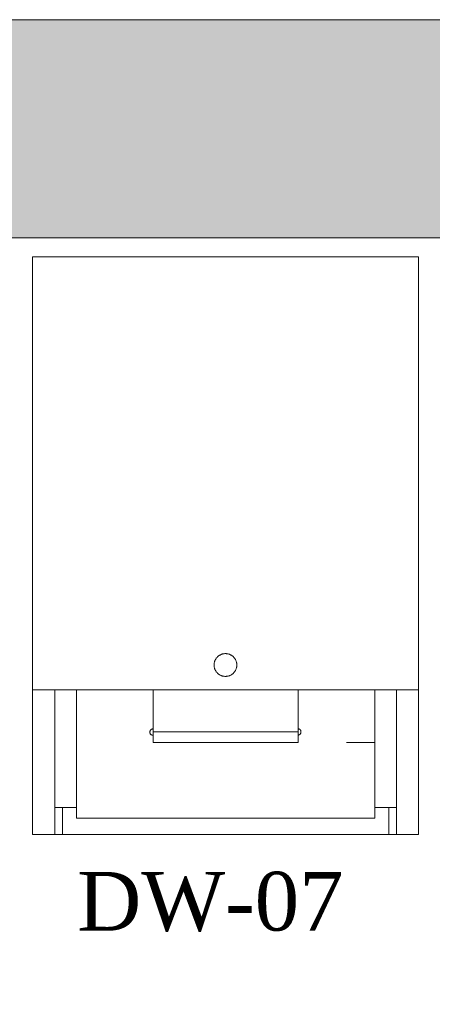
# Model space of a CAD drawing. Extents: x 3940905 to 4145695, y 925352 to 1109797.
# Tile 707 of 1056: x 4033211 to 4033646, y 1101269 to 1102308. Entities that reach past the tile are written whole.
import ezdxf

# ---------------------------------------------------------------- set-up
doc = ezdxf.new("R2010")
doc.units = 0
doc.header["$LTSCALE"] = 750
doc.header["$MEASUREMENT"] = 0
doc.linetypes.add('DASHED', pattern=[0.75, 0.5, -0.25])
for name, color, linetype, lineweight in [('CKD Equipments', 252, 'CONTINUOUS', 0), ('HATCH', 7, 'CONTINUOUS', 0), ('wall', 7, 'CONTINUOUS', 25)]:
    doc.layers.add(name, color=color, linetype=linetype, lineweight=lineweight)
doc.layers.add('PDF_A - TEXT', color=7, linetype='CONTINUOUS')
doc.styles.add('CKD_Dimension Text', font='BOOKOS.TTF')

msp = doc.modelspace()

# ---------------------------------------------------------------- hatches: boundary and pattern name
at = {"layer": 'HATCH'}
h = msp.add_hatch(color=8, dxfattribs=at)
h.dxf.hatch_style = 1
h.paths.add_polyline_path([(4043641.8, 1102308.4), (4031046.8, 1102308.4), (4031046.8, 1088263.4), (4030916.8, 1088263.4), (4030916.8, 1074300.4), (4031079.8, 1074300.4), (4031079.8, 1067776.4), (4031536.8, 1067776.4), (4031536.8, 1072350.4), (4031536.8, 1074463.4), (4031146.8, 1074463.4), (4031146.8, 1088033.5), (4031271.8, 1088033.4), (4031271.8, 1102078.4), (4043641.8, 1102078.4)])

# ---------------------------------------------------------------- linework, layer by layer
at = {"layer": 'CKD Equipments', "linetype": 'DASHED', "ltscale": 25}
for p, q in [((4033631.2, 1102058.3, -7.6), (4033224.6, 1102058.3, -7.6)), ((4033224.6, 1102058.3, -7.6), (4033224.6, 1101601.3, -7.6)), ((4033631.2, 1101601.3, -7.6), (4033631.2, 1102058.3, -7.6)), ((4033224.6, 1101601.3, -7.6), (4033631.2, 1101601.3, -7.6)), ((4033224.6, 1101601.3, -7.6), (4033224.6, 1101448.7, -7.6)), ((4033248, 1101601.3, -7.6), (4033248, 1101448.7, -7.6)), ((4033270.9, 1101601.3, -7.6), (4033270.9, 1101466, -7.6)), ((4033504.5, 1101601.3, -7.6), (4033351.8, 1101601.3, -7.6)), ((4033351.8, 1101601.3, -7.6), (4033351.8, 1101545.9, -7.6)), ((4033504.5, 1101545.9, -7.6), (4033504.5, 1101601.3, -7.6)), ((4033585.4, 1101601.3, -7.6), (4033585.4, 1101466, -7.6)), ((4033608.3, 1101601.3, -7.6), (4033608.3, 1101448.7, -7.6)), ((4033631.2, 1101601.3, -7.6), (4033631.2, 1101448.7, -7.6)), ((4033351.8, 1101557.1, -7.6), (4033504.5, 1101557.1, -7.6)), ((4033351.8, 1101545.9, -7.6), (4033504.5, 1101545.9, -7.6)), ((4033555.3, 1101545.9, -7.6), (4033585.4, 1101545.9, -7.6)), ((4033248, 1101477.2, -7.6), (4033270.9, 1101477.2, -7.6)), ((4033256.2, 1101477.2, -7.6), (4033256.2, 1101448.7, -7.6)), ((4033608.3, 1101477.2, -7.6), (4033585.4, 1101477.2, -7.6)), ((4033600.1, 1101477.2, -7.6), (4033600.1, 1101448.7, -7.6)), ((4033270.9, 1101466, -7.6), (4033585.4, 1101466, -7.6)), ((4033631.2, 1101448.7, -7.6), (4033224.6, 1101448.7, -7.6))]:
    msp.add_line(p, q, dxfattribs=at)
msp.add_circle((4033427.9, 1101627.5, -7.6), 12, dxfattribs=at)
for points in [[(4033351.6, 1101560.1, -7.6), (4033349.7, 1101560.1, -7.6), (4033348.3, 1101558.6, -7.6), (4033348.3, 1101556.8, -7.6), (4033348.3, 1101555, -7.6), (4033349.7, 1101553.5, -7.6), (4033351.6, 1101553.5, -7.6), (4033351.6, 1101553.5, -7.6), (4033351.6, 1101553.5, -7.6), (4033351.6, 1101553.5, -7.6)], [(4033504.2, 1101553.5, -7.6), (4033506, 1101553.5, -7.6), (4033507.5, 1101555, -7.6), (4033507.5, 1101556.8, -7.6), (4033507.5, 1101558.6, -7.6), (4033506, 1101560.1, -7.6), (4033504.2, 1101560.1, -7.6), (4033504.2, 1101560.1, -7.6), (4033504.2, 1101560.1, -7.6), (4033504.2, 1101560.1, -7.6)]]:
    msp.add_open_spline(points, degree=3, knots=[0, 0, 0, 0, 1, 1, 1, 1.25, 1.5, 1.75, 2, 2, 2, 2], dxfattribs=at)
at = {"layer": 'wall', "lineweight": 0, "ltscale": 2, "elevation": -7.6}
msp.add_lwpolyline([(4043641.8, 1102308.4), (4031046.8, 1102308.4), (4031046.8, 1088263.4), (4030916.8, 1088263.4), (4030916.8, 1074300.4), (4031079.8, 1074300.4), (4031079.8, 1067776.4), (4031536.8, 1067776.4), (4031536.8, 1074463.4), (4031146.8, 1074463.4), (4031146.8, 1088033.5), (4031271.8, 1088033.4), (4031271.8, 1102078.4), (4043641.8, 1102078.4)], close=True, dxfattribs=at)

# ---------------------------------------------------------------- texts
at = {"layer": 'PDF_A - TEXT', "insert": (4033271.7, 1101409.2, -7.6), "char_height": 61.96, "width": 784.973, "attachment_point": 1, "style": 'CKD_Dimension Text'}
msp.add_mtext('DW-07', dxfattribs=at)

doc.saveas('drawing.dxf')
